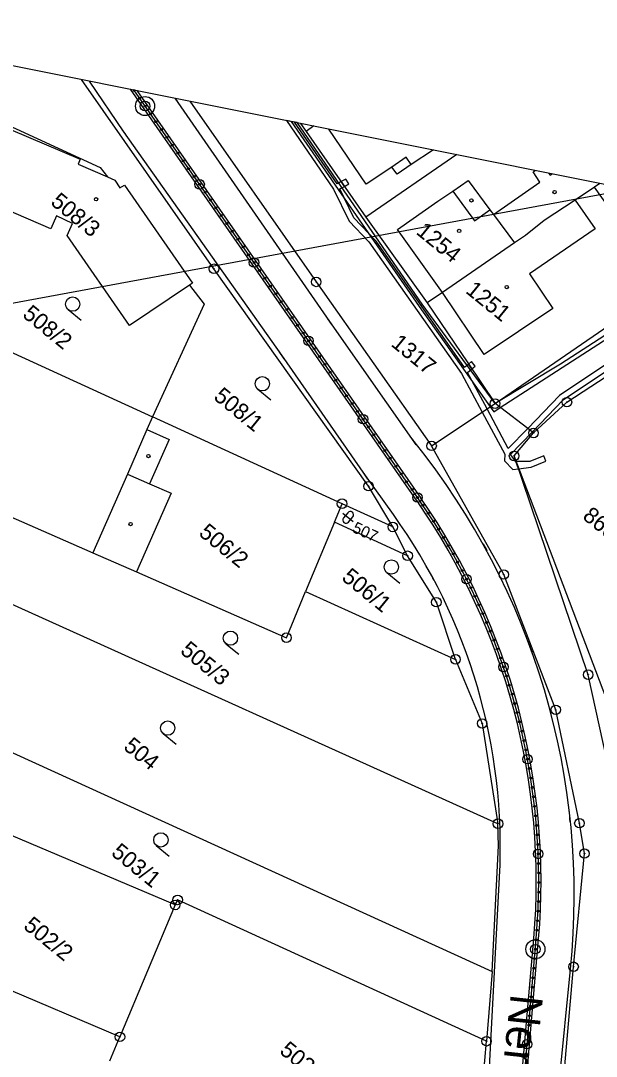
# Model space of a CAD drawing. Extents: x -548552 to -543113, y -1131925 to -1123599.
# Drawn here: x -547937.2 to -547876.9, y -1130078.1 to -1129969.6 of the extents above; entities that cross this region are included whole.
import ezdxf

# ---------------------------------------------------------------- set-up
doc = ezdxf.new("R2010")
doc.units = 0
for name, color, linetype in [('Hranice parcel', 7, 'Continuous'), ('Parcelní čísla', 7, 'Continuous'), ('Pop  PČ popisy', 7, 'Continuous'), ('Poz předměty', 7, 'Continuous'), ('STANIČENÍ', 7, 'Continuous'), ('SVAHY', 7, 'Continuous'), ('Vnitřní kresba', 7, 'Continuous'), ('Věcná břemena k části', 7, 'Continuous'), ('Značky bodu BP', 7, 'Continuous'), ('Značky budov', 7, 'Continuous'), ('Značky kultur', 7, 'Continuous')]:
    doc.layers.add(name, color=color, linetype=linetype)

msp = doc.modelspace()

# ---------------------------------------------------------------- linework, layer by layer
at = {"layer": 'Hranice parcel'}
for p, q in [((-547907.89, -1129980.34), (-547907.3, -1129981.2)), ((-547907.3, -1129981.2), (-547901.07, -1129990.18)), ((-547876.51, -1129986.63), (-547877.09, -1129987.02)), ((-547869.73, -1129997.47), (-547877.09, -1129987.02)), ((-547901.07, -1129990.18), (-547894.64, -1129999.17)), ((-547906.26, -1129996.96), (-547894.16, -1130014.15)), ((-547906.26, -1129996.96), (-547894.16, -1130014.15)), ((-547887.51, -1130009.72), (-547869.73, -1129997.47)), ((-547887.51, -1130009.72), (-547869.73, -1129997.47)), ((-547950.61, -1129998.68), (-547923.43, -1130011.11)), ((-547894.16, -1130014.15), (-547887.51, -1130009.72)), ((-547894.16, -1130014.15), (-547887.51, -1130009.72)), ((-547883.47, -1130012.8), (-547887.51, -1130009.72)), ((-547903.55, -1130020.21), (-547923.43, -1130011.11)), ((-547904.35, -1130022.14), (-547903.55, -1130020.21)), ((-547898.23, -1130022.65), (-547903.55, -1130020.21)), ((-547904.35, -1130022.14), (-547907.37, -1130029.43)), ((-547896.67, -1130025.67), (-547904.35, -1130022.14)), ((-547896.67, -1130025.67), (-547898.23, -1130022.65)), ((-547887.2, -1130053.76), (-547945.66, -1130027.39)), ((-547907.37, -1130029.43), (-547891.65, -1130036.53)), ((-547952.02, -1130039.96), (-547887.81, -1130069.26)), ((-547921.05, -1130062.28), (-547939.35, -1130054.52)), ((-547921.05, -1130062.28), (-547926.84, -1130076.11)), ((-547926.84, -1130076.11), (-547945.14, -1130068.35)), ((-547887.81, -1130069.26), (-547888.4, -1130076.57)), ((-547927.9, -1130078.63), (-547926.84, -1130076.11)), ((-547890.07, -1130095.91), (-547888.4, -1130076.57))]:
    msp.add_line(p, q, dxfattribs=at)
for points in [[(-547898.23, -1130022.65), (-547900.77, -1130018.38), (-547916.98, -1129995.58), (-547930.86, -1129975.73)], [(-547942.16, -1129978.89), (-547928.92, -1129984.95), (-547928.16, -1129985.95)], [(-547919.51, -1129978.01), (-547906.26, -1129996.96)], [(-547919.51, -1129978.01), (-547906.26, -1129996.96)], [(-547919.53, -1129997.3), (-547925.84, -1130001.53), (-547932.38, -1129992.1), (-547931.82, -1129990.82), (-547933.51, -1129990.05), (-547934.08, -1129991.4), (-547941.41, -1129988.26), (-547938.3, -1129980.98), (-547931, -1129984.1), (-547931.22, -1129984.62), (-547928.16, -1129985.95)], [(-547906.52, -1129980.61), (-547907.3, -1129981.2)], [(-547891.52, -1129983.62), (-547901.07, -1129990.18)], [(-547928.16, -1129985.95), (-547927.39, -1129986.28), (-547926.84, -1129987.09), (-547926.37, -1129986.82), (-547919.24, -1129997.1), (-547919.53, -1129997.3)], [(-547877.09, -1129987.02), (-547879.12, -1129988.39), (-547882.34, -1129990.53), (-547884.31, -1129992.1), (-547885.47, -1129992.88), (-547893.02, -1129998.07), (-547894.64, -1129999.17)], [(-547919.53, -1129997.3), (-547918.02, -1129999.29), (-547923.43, -1130011.11)], [(-547894.64, -1129999.17), (-547890.37, -1130005.45), (-547887.51, -1130009.72)], [(-547883.47, -1130012.8), (-547879.97, -1130009.57), (-547874.96, -1130006.28)], [(-547923.43, -1130011.11), (-547924.02, -1130012.45), (-547921.68, -1130013.48), (-547923.73, -1130018.14), (-547921.48, -1130019.12), (-547925.09, -1130027.37)], [(-547874.21, -1130054.21), (-547877.74, -1130038.14), (-547885.51, -1130015.21), (-547883.47, -1130012.8)], [(-547896.94, -1130267.49), (-547887.74, -1130163.39), (-547881.88, -1130098.3), (-547879.27, -1130068.76), (-547878.13, -1130056.89), (-547878.66, -1130053.71), (-547881.14, -1130041.82), (-547886.59, -1130027.64), (-547894.16, -1130014.15)], [(-547942.36, -1130019.81), (-547929.67, -1130025.36), (-547925.09, -1130027.37)], [(-547891.65, -1130036.53), (-547893.66, -1130030.54), (-547896.67, -1130025.67)], [(-547925.09, -1130027.37), (-547909.38, -1130034.26), (-547907.37, -1130029.43)], [(-547891.65, -1130036.53), (-547888.86, -1130043.25), (-547887.2, -1130053.76)], [(-547887.81, -1130069.26), (-547887.14, -1130056.07), (-547887.2, -1130053.76)], [(-547888.4, -1130076.57), (-547920.79, -1130061.75), (-547921.05, -1130062.28)]]:
    msp.add_lwpolyline(points, dxfattribs=at)
at = {"layer": 'Poz předměty'}
for p, q in [((-547926.42, -1129981.23), (-547930.04, -1129975.9)), ((-547895.68, -1130019.93), (-547925.74, -1129976.76)), ((-547895.27, -1130019.64), (-547925.03, -1129976.9)), ((-547904.83, -1130001.12), (-547921.04, -1129977.7)), ((-547909.88, -1130004.64), (-547926.42, -1129981.23)), ((-547896, -1130013.71), (-547904.83, -1130001.12)), ((-547901.1, -1130017.26), (-547909.88, -1130004.64)), ((-547898.17, -1130021.34), (-547901.1, -1130017.26)), ((-547888.29, -1130083.12), (-547887.03, -1130059.36)), ((-547900.31, -1130260.74), (-547883.44, -1130065.8)), ((-547899.81, -1130260.78), (-547882.94, -1130065.84)), ((-547884.11, -1130113.63), (-547879.59, -1130069))]:
    msp.add_line(p, q, dxfattribs=at)
for centre, radius, start, end in [((-547955.16, -1130061.34), 75.96, 354.2145, 38.8385), ((-547952.93, -1130059.78), 69.75, 355.0538, 34.8474), ((-547952.93, -1130059.78), 70.25, 355.0538, 34.8474), ((-547946.76, -1130056.21), 59.81, 356.982, 35.6693)]:
    msp.add_arc(centre, radius, start, end, dxfattribs=at)
at = {"layer": 'STANIČENÍ'}
for p, q in [((-547925.25, -1129976.86), (-547925.43, -1129976.82)), ((-547895.48, -1130019.79), (-547925.38, -1129976.83)), ((-547920.78, -1129978.07), (-547921.04, -1129977.7)), ((-547926.22, -1129981.51), (-547926.59, -1129980.98)), ((-547904.61, -1130001.43), (-547905.03, -1130000.84)), ((-547909.62, -1130005.02), (-547910.16, -1130004.24)), ((-547895.77, -1130014.03), (-547896.18, -1130013.44)), ((-547900.83, -1130017.65), (-547901.27, -1130017.01)), ((-547900.06, -1130260.76), (-547883.19, -1130065.82))]:
    msp.add_line(p, q, dxfattribs=at)
for centre, radius in [((-547924.21, -1129978.52), 1), ((-547924.78, -1129977.7), 0.1), ((-547924.21, -1129978.52), 0.5), ((-547924.21, -1129978.52), 0.1), ((-547923.64, -1129979.34), 0.1), ((-547923.07, -1129980.16), 0.1), ((-547922.49, -1129980.98), 0.1), ((-547921.92, -1129981.8), 0.1), ((-547921.35, -1129982.62), 0.1), ((-547920.78, -1129983.45), 0.1), ((-547920.21, -1129984.27), 0.1), ((-547919.64, -1129985.09), 0.1), ((-547919.07, -1129985.91), 0.1), ((-547918.49, -1129986.73), 0.5), ((-547918.49, -1129986.73), 0.1), ((-547917.92, -1129987.55), 0.1), ((-547917.35, -1129988.37), 0.1), ((-547916.78, -1129989.19), 0.1), ((-547916.21, -1129990.01), 0.1), ((-547915.64, -1129990.83), 0.1), ((-547915.07, -1129991.65), 0.1), ((-547914.49, -1129992.47), 0.1), ((-547913.92, -1129993.29), 0.1), ((-547913.35, -1129994.11), 0.1), ((-547912.78, -1129994.93), 0.5), ((-547912.78, -1129994.93), 0.1), ((-547912.21, -1129995.76), 0.1), ((-547911.64, -1129996.58), 0.1), ((-547911.07, -1129997.4), 0.1), ((-547910.49, -1129998.22), 0.1), ((-547909.92, -1129999.04), 0.1), ((-547909.35, -1129999.86), 0.1), ((-547908.78, -1130000.68), 0.1), ((-547908.21, -1130001.5), 0.1), ((-547907.64, -1130002.32), 0.1), ((-547907.07, -1130003.14), 0.5), ((-547907.07, -1130003.14), 0.1), ((-547906.49, -1130003.96), 0.1), ((-547905.92, -1130004.78), 0.1), ((-547905.35, -1130005.6), 0.1), ((-547904.78, -1130006.42), 0.1), ((-547904.21, -1130007.25), 0.1), ((-547903.64, -1130008.07), 0.1), ((-547903.07, -1130008.89), 0.1), ((-547902.5, -1130009.71), 0.1), ((-547901.92, -1130010.53), 0.1), ((-547901.35, -1130011.35), 0.5), ((-547901.35, -1130011.35), 0.1), ((-547900.78, -1130012.17), 0.1), ((-547900.21, -1130012.99), 0.1), ((-547899.64, -1130013.81), 0.1), ((-547899.07, -1130014.63), 0.1), ((-547898.5, -1130015.45), 0.1), ((-547897.92, -1130016.27), 0.1), ((-547897.35, -1130017.09), 0.1), ((-547896.78, -1130017.91), 0.1), ((-547896.21, -1130018.73), 0.1), ((-547895.64, -1130019.56), 0.5), ((-547895.64, -1130019.56), 0.1), ((-547895.07, -1130020.38), 0.1), ((-547894.51, -1130021.21), 0.1), ((-547893.97, -1130022.05), 0.1), ((-547893.43, -1130022.89), 0.1), ((-547892.91, -1130023.75), 0.1), ((-547892.41, -1130024.61), 0.1), ((-547891.91, -1130025.48), 0.1), ((-547891.43, -1130026.35), 0.1), ((-547890.95, -1130027.23), 0.1), ((-547890.5, -1130028.12), 0.5), ((-547890.5, -1130028.12), 0.1), ((-547890.05, -1130029.02), 0.1), ((-547889.62, -1130029.92), 0.1), ((-547889.2, -1130030.83), 0.1), ((-547888.79, -1130031.74), 0.1), ((-547888.39, -1130032.66), 0.1), ((-547888.01, -1130033.58), 0.1), ((-547887.65, -1130034.51), 0.1), ((-547887.29, -1130035.45), 0.1), ((-547886.95, -1130036.39), 0.1), ((-547886.62, -1130037.33), 0.5), ((-547886.62, -1130037.33), 0.1), ((-547886.31, -1130038.28), 0.1), ((-547886.01, -1130039.24), 0.1), ((-547885.72, -1130040.19), 0.1), ((-547885.45, -1130041.16), 0.1), ((-547885.19, -1130042.12), 0.1), ((-547884.94, -1130043.09), 0.1), ((-547884.71, -1130044.06), 0.1), ((-547884.5, -1130045.04), 0.1), ((-547884.29, -1130046.02), 0.1), ((-547884.1, -1130047), 0.5), ((-547884.1, -1130047), 0.1), ((-547883.93, -1130047.98), 0.1), ((-547883.77, -1130048.97), 0.1), ((-547883.62, -1130049.96), 0.1), ((-547883.48, -1130050.95), 0.1), ((-547883.37, -1130051.94), 0.1), ((-547883.26, -1130052.94), 0.1), ((-547883.17, -1130053.94), 0.1), ((-547883.09, -1130054.93), 0.1), ((-547883.03, -1130055.93), 0.1), ((-547882.98, -1130056.93), 0.5), ((-547882.98, -1130056.93), 0.1), ((-547882.95, -1130057.93), 0.1), ((-547882.93, -1130058.93), 0.1), ((-547882.93, -1130059.93), 0.1), ((-547882.93, -1130060.93), 0.1), ((-547882.96, -1130061.93), 0.1), ((-547883, -1130062.93), 0.1), ((-547883.05, -1130063.93), 0.1), ((-547883.11, -1130064.92), 0.1), ((-547883.28, -1130066.92), 1), ((-547883.28, -1130066.92), 0.5), ((-547883.28, -1130066.92), 0.1), ((-547883.19, -1130065.92), 0.1), ((-547883.37, -1130067.91), 0.1), ((-547883.45, -1130068.91), 0.1), ((-547883.54, -1130069.91), 0.1), ((-547883.63, -1130070.9), 0.1), ((-547883.71, -1130071.9), 0.1), ((-547883.8, -1130072.89), 0.1), ((-547883.88, -1130073.89), 0.1), ((-547883.97, -1130074.89), 0.1), ((-547884.14, -1130076.88), 0.5), ((-547884.06, -1130075.88), 0.1), ((-547884.14, -1130076.88), 0.1), ((-547884.23, -1130077.88), 0.1)]:
    msp.add_circle(centre, radius, dxfattribs=at)
for centre, radius, start, end in [((-547925.35, -1129976.88), 0.1, 144.5904, 12.7403), ((-547952.93, -1130059.78), 70, 355.0538, 34.8474), ((-547952.93, -1130059.78), 73.31, 28.1913, 28.8226), ((-547952.93, -1130059.78), 66.93, 28.131, 28.9319), ((-547952.93, -1130059.78), 73.35, 18.9892, 20.057), ((-547952.93, -1130059.78), 66.8, 19.05, 20.1076), ((-547952.93, -1130059.78), 73.57, 4.8364, 5.8316)]:
    msp.add_arc(centre, radius, start, end, dxfattribs=at)
at = {"layer": 'SVAHY'}
for p in [(-547961.58, -1129969.58), (-547968.64, -1130004.81)]:
    msp.add_line(p, (-547873.45, -1129987.24), dxfattribs=at)
at = {"layer": 'Vnitřní kresba'}
for p, q in [((-547901.02, -1129986.73), (-547904.95, -1129980.93)), ((-547893.96, -1129983.13), (-547896.29, -1129984.66)), ((-547896.81, -1129983.88), (-547898.34, -1129984.92)), ((-547896.29, -1129984.66), (-547896.81, -1129983.88)), ((-547898.34, -1129984.92), (-547901.02, -1129986.73)), ((-547897.78, -1129985.65), (-547898.34, -1129984.92)), ((-547896.29, -1129984.66), (-547897.78, -1129985.65)), ((-547883.52, -1129985.41), (-547883.3, -1129985.27)), ((-547882.8, -1129986.49), (-547883.52, -1129985.41)), ((-547891.94, -1129987.43), (-547890.34, -1129986.32)), ((-547890.34, -1129986.32), (-547888.06, -1129989.39)), ((-547887.68, -1129989.9), (-547882.8, -1129986.49)), ((-547881.9, -1129985.55), (-547881.74, -1129985.78)), ((-547881.74, -1129985.78), (-547881.51, -1129985.63)), ((-547893.49, -1129988.5), (-547891.94, -1129987.43)), ((-547891.94, -1129987.43), (-547889.66, -1129990.54)), ((-547897.72, -1129991.45), (-547893.49, -1129988.5)), ((-547879.12, -1129988.39), (-547877.02, -1129991.41)), ((-547889.66, -1129990.54), (-547888.06, -1129989.39)), ((-547888.06, -1129989.39), (-547887.68, -1129989.9)), ((-547887.68, -1129989.9), (-547885.47, -1129992.88)), ((-547893.02, -1129998.07), (-547897.72, -1129991.45)), ((-547877.02, -1129991.41), (-547883.89, -1129996.13)), ((-547883.89, -1129996.13), (-547881.45, -1129999.74)), ((-547888.65, -1130004.58), (-547893.02, -1129998.07)), ((-547881.45, -1129999.74), (-547888.65, -1130004.58)), ((-547924.02, -1130012.45), (-547926.06, -1130017.12)), ((-547926.06, -1130017.12), (-547929.67, -1130025.36)), ((-547926.06, -1130017.12), (-547923.73, -1130018.14))]:
    msp.add_line(p, q, dxfattribs=at)
msp.add_lwpolyline([(-547862.83, -1130024.8), (-547874.85, -1130043.25), (-547885.51, -1130015.21)], dxfattribs=at)
at = {"layer": 'Věcná břemena k části'}
for p, q in [((-547908.52, -1129980.21), (-547909.37, -1129980.04)), ((-547908.52, -1129980.21), (-547909.37, -1129980.04)), ((-547908.27, -1129980.26), (-547908.88, -1129980.14)), ((-547908.27, -1129980.26), (-547908.88, -1129980.14))]:
    msp.add_line(p, q, dxfattribs=at)
for points in [[(-547909.37, -1129980.04), (-547904.43, -1129987.24), (-547902.81, -1129990.6), (-547900.73, -1129992.76), (-547891.02, -1130006.56), (-547888.85, -1130010.61), (-547886.49, -1130015.01), (-547886.5, -1130015.71), (-547885.64, -1130016.63), (-547885.05, -1130016.55), (-547885.32, -1130015.78), (-547885.89, -1130015.06), (-547883.61, -1130012.7), (-547880.35, -1130009.33), (-547871.05, -1130003.12), (-547859.64, -1129995.36), (-547859.26, -1129995.94), (-547858.79, -1129995.63), (-547859.16, -1129995), (-547854.08, -1129991.12)], [(-547909.37, -1129980.04), (-547904.43, -1129987.24), (-547902.81, -1129990.6), (-547900.73, -1129992.76), (-547891.02, -1130006.56), (-547888.85, -1130010.61), (-547886.49, -1130015.01), (-547886.5, -1130015.71), (-547885.64, -1130016.63), (-547885.05, -1130016.55), (-547885.32, -1130015.78), (-547885.89, -1130015.06), (-547883.61, -1130012.7), (-547880.35, -1130009.33), (-547871.05, -1130003.12), (-547859.64, -1129995.36), (-547859.26, -1129995.94), (-547858.79, -1129995.63), (-547859.16, -1129995), (-547854.08, -1129991.12)], [(-547908.88, -1129980.14), (-547903.66, -1129987.71), (-547895.48, -1129999.53), (-547888.02, -1130010.06), (-547887.65, -1130010.58), (-547886.97, -1130010.13), (-547865.88, -1129996.52), (-547857.59, -1129990.42)], [(-547908.88, -1129980.14), (-547903.66, -1129987.71), (-547895.48, -1129999.53), (-547888.02, -1130010.06), (-547887.65, -1130010.58), (-547886.97, -1130010.13), (-547865.88, -1129996.52), (-547857.59, -1129990.42)], [(-547854.94, -1129990.95), (-547859.72, -1129994.6), (-547871.39, -1130002.62), (-547880.75, -1130008.86), (-547884.08, -1130012.32), (-547886.12, -1130014.43), (-547888.35, -1130010.27), (-547890.39, -1130006.47), (-547889.95, -1130006.08), (-547890.29, -1130005.58), (-547890.72, -1130005.95), (-547899.96, -1129992.69), (-547902.3, -1129990.25), (-547903.77, -1129987.21), (-547903.31, -1129986.95), (-547903.65, -1129986.45), (-547904.07, -1129986.69), (-547908.52, -1129980.21)], [(-547854.94, -1129990.95), (-547859.72, -1129994.6), (-547871.39, -1130002.62), (-547880.75, -1130008.86), (-547884.08, -1130012.32), (-547886.12, -1130014.43), (-547888.35, -1130010.27), (-547890.39, -1130006.47), (-547889.95, -1130006.08), (-547890.29, -1130005.58), (-547890.72, -1130005.95), (-547899.96, -1129992.69), (-547902.3, -1129990.25), (-547903.77, -1129987.21), (-547903.31, -1129986.95), (-547903.65, -1129986.45), (-547904.07, -1129986.69), (-547908.52, -1129980.21)], [(-547858.11, -1129990.32), (-547866.1, -1129996.19), (-547880.63, -1130005.57), (-547887.51, -1130009.72), (-547895.15, -1129999.31), (-547908.27, -1129980.26)], [(-547858.11, -1129990.32), (-547866.1, -1129996.19), (-547880.63, -1130005.57), (-547887.51, -1130009.72), (-547895.15, -1129999.31), (-547908.27, -1129980.26)]]:
    msp.add_lwpolyline(points, dxfattribs=at)
for points in [[(-547903.65, -1129986.45), (-547903.31, -1129986.95), (-547902.85, -1129986.68), (-547903.15, -1129986.18)], [(-547890.29, -1130005.58), (-547889.95, -1130006.08), (-547889.6, -1130005.78), (-547889.96, -1130005.29)], [(-547883.87, -1130015.79), (-547885.32, -1130015.78), (-547885.05, -1130016.55), (-547883.73, -1130016.38), (-547882.18, -1130015.75), (-547882.4, -1130015.19)]]:
    msp.add_lwpolyline(points, close=True, dxfattribs=at)
at = {"layer": 'Značky bodu BP'}
for centre, radius in [((-547916.98, -1129995.58), 0.5), ((-547916.98, -1129995.58), 0.0303), ((-547906.26, -1129996.96), 0.5), ((-547906.26, -1129996.96), 0.5), ((-547906.26, -1129996.96), 0.0303), ((-547906.26, -1129996.96), 0.0303), ((-547887.51, -1130009.72), 0.5), ((-547887.51, -1130009.72), 0.5), ((-547879.97, -1130009.57), 0.5), ((-547887.51, -1130009.72), 0.0303), ((-547887.51, -1130009.72), 0.0303), ((-547879.97, -1130009.57), 0.0303), ((-547883.47, -1130012.8), 0.5), ((-547894.16, -1130014.15), 0.5), ((-547894.16, -1130014.15), 0.5), ((-547883.47, -1130012.8), 0.0303), ((-547894.16, -1130014.15), 0.0303), ((-547894.16, -1130014.15), 0.0303), ((-547885.51, -1130015.21), 0.5), ((-547885.51, -1130015.21), 0.0303), ((-547900.77, -1130018.38), 0.5), ((-547900.77, -1130018.38), 0.0303), ((-547903.55, -1130020.21), 0.5), ((-547903.55, -1130020.21), 0.0303), ((-547898.23, -1130022.65), 0.5), ((-547898.23, -1130022.65), 0.0303), ((-547896.67, -1130025.67), 0.5), ((-547896.67, -1130025.67), 0.0303), ((-547886.59, -1130027.64), 0.5), ((-547886.59, -1130027.64), 0.0303), ((-547893.66, -1130030.54), 0.5), ((-547893.66, -1130030.54), 0.0303), ((-547909.38, -1130034.26), 0.5), ((-547909.38, -1130034.26), 0.0303), ((-547891.65, -1130036.53), 0.5), ((-547891.65, -1130036.53), 0.0303), ((-547877.74, -1130038.14), 0.5), ((-547877.74, -1130038.14), 0.0303), ((-547881.14, -1130041.82), 0.5), ((-547881.14, -1130041.82), 0.0303), ((-547888.86, -1130043.25), 0.5), ((-547888.86, -1130043.25), 0.0303), ((-547887.2, -1130053.76), 0.5), ((-547887.2, -1130053.76), 0.0303), ((-547878.66, -1130053.71), 0.5), ((-547878.66, -1130053.71), 0.0303), ((-547878.13, -1130056.89), 0.5), ((-547878.13, -1130056.89), 0.0303), ((-547920.79, -1130061.75), 0.5), ((-547921.05, -1130062.28), 0.5), ((-547921.05, -1130062.28), 0.0303), ((-547920.79, -1130061.75), 0.0303), ((-547879.27, -1130068.76), 0.5), ((-547879.27, -1130068.76), 0.0303), ((-547926.84, -1130076.11), 0.5), ((-547926.84, -1130076.11), 0.0303), ((-547888.4, -1130076.57), 0.5), ((-547888.4, -1130076.57), 0.0303)]:
    msp.add_circle(centre, radius, dxfattribs=at)
at = {"layer": 'Značky budov'}
for centre in [(-547881.27, -1129987.55), (-547929.34, -1129988.29), (-547889.99, -1129988.41), (-547891.27, -1129991.62), (-547886.28, -1129997.51), (-547923.86, -1130015.22), (-547925.73, -1130022.35)]:
    msp.add_circle(centre, 0.175, dxfattribs=at)
at = {"layer": 'Značky kultur'}
for p, q in [((-547932.28, -1129999.87), (-547930.92, -1130000.97)), ((-547912.38, -1130008.22), (-547911.03, -1130009.32)), ((-547903.46, -1130021.21), (-547902.37, -1130022.09)), ((-547902.96, -1130021.16), (-547903.41, -1130021.7)), ((-547902.86, -1130022.14), (-547902.42, -1130021.6)), ((-547898.86, -1130027.43), (-547897.5, -1130028.53)), ((-547915.72, -1130034.89), (-547914.36, -1130036)), ((-547922.31, -1130044.32), (-547920.95, -1130045.43)), ((-547923.03, -1130056.04), (-547921.67, -1130057.15))]:
    msp.add_line(p, q, dxfattribs=at)
for centre in [(-547931.8, -1129999.29), (-547911.91, -1130007.64), (-547898.38, -1130026.85), (-547915.25, -1130034.31), (-547921.83, -1130043.74), (-547922.55, -1130055.46)]:
    msp.add_circle(centre, 0.75, dxfattribs=at)
for centre, start, end in [((-547902.69, -1130021.38), 320.8323, 140.8323), ((-547903.13, -1130021.92), 140.8323, 320.8202)]:
    msp.add_arc(centre, 0.35, start, end, dxfattribs=at)

# ---------------------------------------------------------------- texts
at = {"layer": 'Parcelní čísla'}
for s, height, rotation, p in [('508/3', 1.7, 320.8323, (-547934.21, -1129988.77)), ('1254', 1.7, 320.8323, (-547895.88, -1129991.86)), ('1251', 1.7, 320.8323, (-547890.69, -1129998.03)), ('508/2', 1.7, 320.8323, (-547937.16, -1130000.55)), ('1317', 1.7, 320.8323, (-547898.51, -1130003.6)), ('508/1', 1.7, 320.8323, (-547917.12, -1130009.18)), ('860/6', 1.7, 320.8323, (-547878.43, -1130021.71)), ('506/2', 1.7, 320.8323, (-547918.67, -1130023.46)), ('507', 1.2, 334.8323, (-547902.57, -1130023.14)), ('506/1', 1.7, 320.8323, (-547903.69, -1130028.13)), ('505/3', 1.7, 320.8323, (-547920.62, -1130035.8)), ('504', 1.7, 320.8323, (-547926.57, -1130045.87)), ('503/1', 1.7, 320.8323, (-547927.86, -1130056.98)), ('502/2', 1.7, 320.8323, (-547937.06, -1130064.67)), ('502/1', 1.7, 320.8323, (-547910.2, -1130077.75))]:
    msp.add_text(s, height=height, rotation=rotation, dxfattribs=at).set_placement(p)
at = {"layer": 'Pop  PČ popisy'}
msp.add_text('Nemilanka', height=3.4, rotation=263.8323, dxfattribs=at).set_placement((-547885.85, -1130071.54))

doc.saveas('drawing.dxf')
